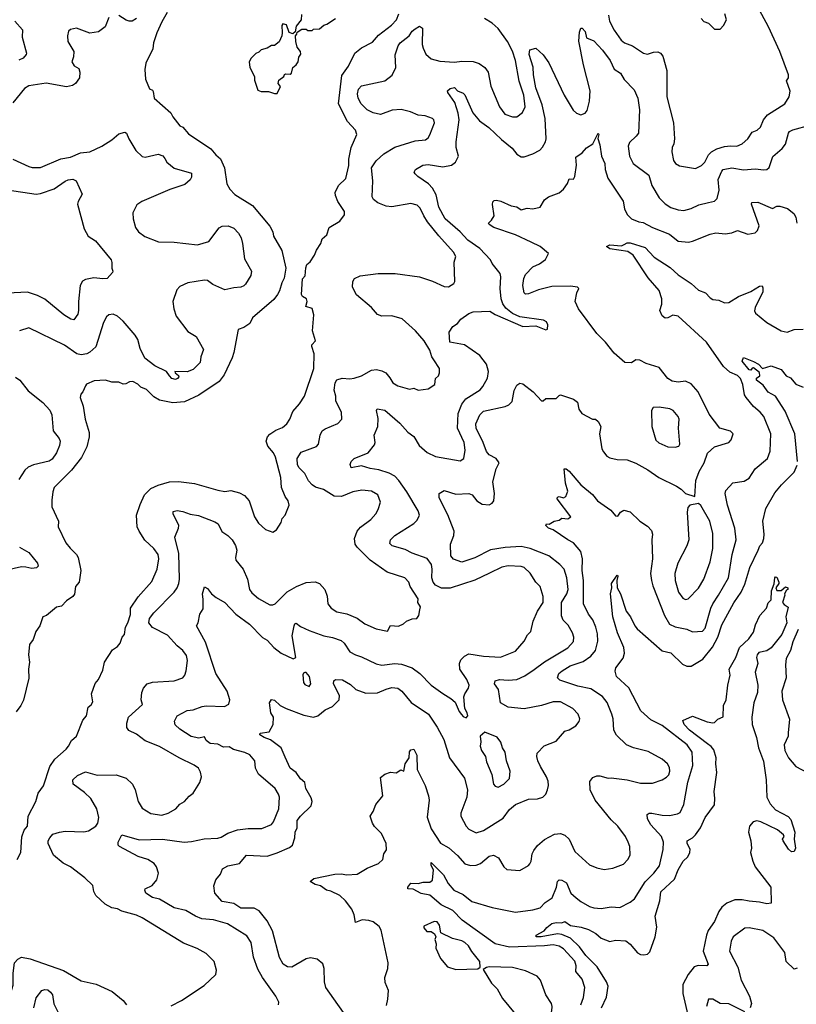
# Model space of a CAD drawing. Extents: x 1678431 to 1860718, y 384618 to 522882.
# Tile 328 of 473: x 1769072 to 1774419, y 501330 to 508105. Entities that reach past the tile are written whole.
import ezdxf

# ---------------------------------------------------------------- set-up
doc = ezdxf.new("R2010")
doc.units = 0

msp = doc.modelspace()

# ---------------------------------------------------------------- linework, layer by layer
at = {"layer": '0CON10XD'}
for points in [[(1773126.7, 508135), (1773133.5, 508095), (1773165, 508032.9), (1773213.5, 507965), (1773235, 507946.4), (1773290.8, 507925), (1773366.7, 507875), (1773395, 507866.9), (1773435, 507880.8), (1773465, 507883.8), (1773484.3, 507874.3), (1773500, 507855), (1773526.5, 507755), (1773527.1, 507575), (1773574.3, 507394.3), (1773581.2, 507285), (1773575, 507250), (1773563.3, 507225), (1773562.5, 507195), (1773572.5, 507135), (1773587.5, 507115), (1773615, 507100), (1773725, 507081.2), (1773765, 507101.2), (1773790, 507125), (1773815, 507176.2), (1773833.8, 507195), (1773872.6, 507217.4), (1773925, 507233.1), (1773965, 507238.1), (1774010, 507235), (1774045, 507250), (1774085, 507285.8), (1774115, 507330), (1774148.8, 507345), (1774172, 507365), (1774193.1, 507415), (1774220.4, 507449.6), (1774340.8, 507525), (1774368.6, 507575), (1774377, 507613), (1774350.8, 507685), (1774365.5, 507704.5), (1774365.4, 507725), (1774306.3, 507885), (1774226.5, 508056.5), (1774152.1, 508195)], [(1769685, 508120), (1769661.1, 508055), (1769615, 508020.8), (1769555, 508013.1), (1769463.6, 508046.4), (1769422.7, 508037.3), (1769406.7, 508025), (1769400.8, 507995), (1769404.2, 507955), (1769443.8, 507885), (1769441.2, 507848.8), (1769430, 507815), (1769447.3, 507787.3), (1769478.1, 507768.1), (1769485.7, 507744.3), (1769484.4, 507705), (1769456.9, 507665), (1769435, 507652.9), (1769395, 507643.8), (1769255, 507667.5), (1769135, 507650.5), (1769105, 507631.4), (1769025, 507533.3)], [(1769039.2, 508095), (1769092.2, 508035), (1769089.2, 507985), (1769117.5, 507875), (1769115.6, 507864.4), (1769095, 507840), (1769065, 507826.2)], [(1769053.3, 502325), (1769078.8, 502375), (1769087.3, 502482.7), (1769103, 502527), (1769126.1, 502556.1), (1769131.2, 502625), (1769183.9, 502726.1), (1769198.3, 502781.7), (1769235.9, 502834.1), (1769280, 502965), (1769313.5, 503016.5), (1769392, 503085), (1769408.8, 503105), (1769427.5, 503145), (1769462.5, 503175), (1769507.5, 503285), (1769532.5, 503315), (1769542.5, 503375), (1769565, 503390), (1769575, 503410), (1769566.7, 503465), (1769592.3, 503537.7), (1769613.3, 503565), (1769645, 503630), (1769656.7, 503685), (1769710.7, 503769.3), (1769745, 503792.5), (1769762.5, 503815), (1769777.5, 503855), (1769793.3, 503875), (1769800, 503925), (1769816.7, 503955), (1769835, 504012.5), (1769835, 504056.2), (1769887.2, 504132.8), (1769981.7, 504238.3), (1770018.1, 504325), (1770030, 504395), (1770024.4, 504425), (1769996.3, 504466.3), (1769933.6, 504523.6), (1769893.2, 504585), (1769881.5, 504615), (1769875.5, 504695), (1769901.1, 504768.9), (1769932.2, 504835), (1769975, 504878.2), (1770025, 504901.5), (1770102.5, 504925), (1770165, 504928.2), (1770275, 504913.1), (1770435, 504866.9), (1770485, 504858.1), (1770525.7, 504865.7), (1770585, 504850), (1770620.5, 504830.5), (1770652.5, 504795), (1770688.1, 504685), (1770715, 504640), (1770765, 504596.2), (1770815, 504577.5), (1770840, 504595), (1770871.2, 504645), (1770878.3, 504671.7), (1770900, 504695), (1770928, 504765), (1770920, 504795), (1770898.8, 504825), (1770874, 504885), (1770868.8, 504955), (1770832.5, 505095), (1770818.8, 505125), (1770779.3, 505169.3), (1770768.8, 505205), (1770778.8, 505235), (1770795, 505252), (1770835, 505280), (1770880.5, 505299.5), (1770911.2, 505325), (1770931.2, 505355), (1770951.7, 505408.3), (1770998.3, 505461.7), (1771032.5, 505515), (1771096.9, 505705), (1771100, 505805), (1771082.5, 505855), (1771083, 505867), (1771107.5, 505895), (1771086.7, 505965), (1771096.2, 506075), (1771085, 506117.5), (1771041.7, 506131.7), (1771050, 506165), (1771046.7, 506185), (1771020, 506200), (1771013, 506213), (1771018.3, 506321.7), (1771037, 506343), (1771041.7, 506398.3), (1771049.3, 506420.7), (1771071.7, 506438.3), (1771102.5, 506485), (1771115, 506520), (1771145.9, 506564.1), (1771155, 506597.5), (1771187.5, 506625), (1771203.3, 506675), (1771275, 506717.5), (1771307.7, 506762.3), (1771308, 506785), (1771263.3, 506853.3), (1771245.7, 506895), (1771244.3, 506915), (1771265.8, 506965), (1771318.3, 507011.7), (1771338.8, 507101.2), (1771338.9, 507145), (1771354.6, 507225.4), (1771393.1, 507315), (1771384, 507345), (1771329.4, 507405), (1771267.7, 507525), (1771289.4, 507720.6), (1771334.8, 507785.2), (1771379.6, 507875), (1771425, 507911.6), (1771499.8, 507950.2), (1771541.8, 507998.2), (1771631.7, 508068.3), (1771665, 508103.1), (1771681.1, 508145)], [(1769875, 508112.9), (1769845, 508095.8), (1769825, 508094.3), (1769805, 508100.8), (1769755, 508134.3)], [(1770087.5, 508155), (1770049.6, 508090.4), (1770015.7, 508015), (1769993.3, 507945), (1769988, 507905), (1769940, 507805), (1769933, 507763), (1769937.5, 507695), (1769965, 507630), (1769985, 507620), (1769990.7, 507610.7), (1769998, 507565), (1770112.5, 507465), (1770126.4, 507436.4), (1770173.3, 507375), (1770196, 507366), (1770235, 507320), (1770386.7, 507216.7), (1770421.1, 507175), (1770455, 507148.6), (1770481.1, 507085), (1770498, 506975), (1770518.3, 506938.3), (1770553.2, 506903.2), (1770675.4, 506825.4), (1770793.2, 506683.2)], [(1771011.7, 508141.7), (1771010, 508105), (1770975, 508060), (1770968.3, 508021.7), (1770951.7, 508008.3), (1770926.7, 508016.7), (1770909.4, 508069.4), (1770884.2, 508075.8), (1770876, 508065), (1770880, 508015), (1770875.9, 507994.1), (1770858.3, 507951.7), (1770825, 507927.5), (1770805, 507927.5), (1770775, 507910), (1770735, 507897.5), (1770718.8, 507881.2), (1770697, 507873), (1770665, 507840), (1770652.5, 507815), (1770657, 507777), (1770687.5, 507715), (1770688.3, 507688.3), (1770710.7, 507620.7), (1770735, 507610), (1770785, 507610), (1770825, 507597.5), (1770845, 507597.5), (1770867.5, 507645), (1770852.5, 507665), (1770855, 507690), (1770890, 507715), (1770895, 507727.5), (1770905, 507732.5), (1770935, 507730), (1770943, 507737), (1770953.3, 507775), (1770976.4, 507793.6), (1770990, 507815), (1770993, 507847), (1771007, 507867), (1771006.2, 507886.2), (1770983.3, 507915), (1770973.3, 507955), (1770970, 507995), (1770980, 508005), (1770981.7, 508018.3), (1771015, 508040), (1771045, 508040), (1771055, 508030), (1771085, 508030), (1771095, 508040), (1771135, 508042.5), (1771165, 508067.5), (1771186.1, 508073.9), (1771245, 508112.5)], [(1771827.5, 504045), (1771832.5, 504065), (1771812.5, 504095), (1771815, 504120), (1771761.2, 504205), (1771750, 504235), (1771724.2, 504264.2), (1771602.9, 504302.9), (1771485, 504386.7), (1771394.2, 504474.3), (1771380.4, 504495), (1771376.2, 504535), (1771395.3, 504584.7), (1771417.7, 504612.3), (1771490, 504665), (1771524, 504705), (1771540, 504735), (1771556.2, 504785), (1771538, 504835), (1771495, 504860), (1771428, 504868), (1771365, 504856.5), (1771286.4, 504823.6), (1771237, 504827), (1771162.4, 504872.4), (1771107.9, 504887.9), (1771085, 504903.2), (1771061.2, 504931.2), (1771035, 504982.1), (1770995, 505021.8), (1770985, 505042.5), (1770981.5, 505085), (1771010.8, 505129.2), (1771115, 505167.5), (1771128.2, 505185), (1771140.7, 505245), (1771155.2, 505274.8), (1771175, 505289.2), (1771263.2, 505326.8), (1771289.2, 505355), (1771287.8, 505405), (1771249.1, 505479.1), (1771249.2, 505515), (1771237.1, 505555), (1771243.9, 505606.1), (1771255, 505626), (1771291.2, 505638.8), (1771345, 505633.6), (1771375, 505639.1), (1771425.9, 505654.1), (1771495, 505693.1), (1771527.9, 505697.9), (1771565, 505689.4), (1771592, 505675), (1771620.9, 505640.9), (1771640, 505605), (1771675, 505586), (1771755, 505562), (1771785, 505570), (1771815, 505556.2), (1771885, 505564), (1771930, 505595), (1771933.8, 505635), (1771956.2, 505655), (1771962, 505675), (1771961.2, 505705), (1771924.2, 505764.2), (1771909.2, 505785), (1771895, 505832), (1771857.5, 505895), (1771797.5, 505965), (1771705, 506045.4), (1771635, 506067.1), (1771565, 506065.3), (1771536.2, 506076.2), (1771495, 506125.4), (1771390.8, 506210.9), (1771363.8, 506265), (1771365.5, 506304.5), (1771377.5, 506325), (1771415, 506341.8), (1771540.9, 506359.1), (1771658, 506358), (1771825, 506334.4), (1771915, 506305.6), (1771995, 506268.6), (1772025, 506266.2), (1772060.3, 506289.7), (1772067.5, 506302.5), (1772063.3, 506436.7), (1772074, 506475), (1772059.5, 506505), (1771957.5, 506617.5), (1771879.7, 506715), (1771853.4, 506755), (1771829.2, 506809.2), (1771808.9, 506828.9), (1771765, 506839.6), (1771635, 506818.1), (1771595, 506820.7), (1771538.6, 506845), (1771508.6, 506868.6), (1771499.4, 506885), (1771503.8, 506995), (1771493.1, 507085), (1771525, 507134.2), (1771577.8, 507182.2), (1771655, 507227.3), (1771795, 507272.5), (1771865, 507278.5), (1771885, 507292.9), (1771896.6, 507313.4), (1771927.5, 507395), (1771923.8, 507415), (1771913.3, 507425), (1771864.5, 507444.5), (1771815, 507448.5), (1771761.6, 507471.6), (1771697.6, 507487.6), (1771637, 507483), (1771555, 507453.2), (1771505, 507463.8), (1771464, 507484), (1771423.3, 507525), (1771402.3, 507565), (1771397.9, 507595), (1771404, 507626), (1771425, 507650), (1771585, 507685.4), (1771636.3, 507723.6), (1771661.2, 507775), (1771657.5, 507862.5), (1771676.7, 507925), (1771691.4, 507945), (1771754.4, 507995), (1771775, 508025.8), (1771795, 508042.9), (1771825, 508060), (1771845.6, 508045.6), (1771843.3, 507935), (1771849.3, 507909.3), (1771868.6, 507868.6), (1771905, 507835.8), (1771965, 507820.5), (1772065, 507813.8), (1772115, 507820), (1772195, 507816.5), (1772236.4, 507803.6), (1772275, 507776), (1772297.1, 507745), (1772316.7, 507646.7), (1772374.4, 507505), (1772412.5, 507455), (1772465.7, 507435.7), (1772495, 507437.1), (1772534.3, 507465.7), (1772551.9, 507505), (1772542.1, 507585), (1772511.3, 507681.3), (1772486.5, 507825), (1772465, 507888.6), (1772429.6, 507955), (1772365.4, 508045), (1772325, 508080.8), (1772273, 508113)], [(1773763, 508113), (1773781.7, 508091.7), (1773815, 508080), (1773855, 508040), (1773895, 508040), (1773917.5, 508065), (1773937.5, 508105), (1773927.5, 508145)], [(1772114.2, 503324.2), (1772125, 503310), (1772145, 503300), (1772156.7, 503315), (1772153.3, 503335), (1772136.2, 503365), (1772130.8, 503445), (1772135.7, 503465), (1772162.5, 503505), (1772165.6, 503525), (1772150, 503565), (1772101.8, 503635), (1772099.6, 503675), (1772110.2, 503699.8), (1772135, 503725.6), (1772165, 503741.1), (1772265.5, 503724.5), (1772382.7, 503717.3), (1772485, 503759.2), (1772545, 503828.8), (1772567.7, 503872.3), (1772590, 503895), (1772606, 503965), (1772638, 504035), (1772675.6, 504095), (1772676.7, 504136.7), (1772655.8, 504205), (1772625, 504234), (1772586.7, 504296.7), (1772544.7, 504334.7), (1772525, 504342.7), (1772435, 504347.9), (1772392.3, 504337.7), (1772307.3, 504297.3), (1772205, 504247.9), (1772035, 504192.2), (1771975, 504194.3), (1771934, 504214), (1771918.9, 504235), (1771910, 504265), (1771912.7, 504325), (1771907.9, 504355), (1771878.2, 504398.2), (1771774.2, 504434.2), (1771725, 504458.5), (1771636.7, 504485), (1771619.7, 504499.7), (1771625.7, 504525), (1771654.4, 504555), (1771785, 504639.1), (1771808.1, 504661.9), (1771823.6, 504695), (1771814.6, 504725), (1771736.7, 504856.7), (1771683.2, 504933.2), (1771655, 504962.9), (1771615, 504984.6), (1771545, 505007.3), (1771485, 505016.7), (1771425, 505034.3), (1771355, 505022), (1771347.5, 505045), (1771354.5, 505065.5), (1771375, 505084.3), (1771472, 505125), (1771515, 505180), (1771518.6, 505195), (1771511.9, 505245), (1771538.6, 505305), (1771540.5, 505360.5), (1771528.8, 505415), (1771533.9, 505426.1), (1771585, 505416.9), (1771688.9, 505328.9), (1771745, 505267.5), (1771785, 505236.2), (1771822.5, 505175), (1771876.3, 505126.3), (1771935, 505098.7), (1772105, 505070), (1772129.2, 505085), (1772137.9, 505142.1), (1772131.2, 505195), (1772086.8, 505295), (1772090.3, 505395), (1772115, 505458.6), (1772143.2, 505495), (1772241.2, 505558.8), (1772260, 505580), (1772292.8, 505637.2), (1772299.2, 505685), (1772285.4, 505735), (1772240, 505795), (1772135, 505866.7), (1772032.5, 505885), (1772028.7, 505955), (1772055, 505994.3), (1772085.8, 506015), (1772110, 506045), (1772165, 506083.6), (1772195, 506094.5), (1772308.6, 506098.6), (1772345, 506076.7), (1772535, 505992.7), (1772625, 505999.2), (1772695, 505970), (1772706.2, 505975), (1772708.6, 506005), (1772700, 506025), (1772677.9, 506037.9), (1772515, 506059.6), (1772463.7, 506083.7), (1772419.3, 506119.3), (1772399.2, 506149.2), (1772386.9, 506185), (1772380.8, 506255), (1772385.5, 506335), (1772378.8, 506358.8), (1772325, 506427.1), (1772312.3, 506452.3), (1772239.4, 506529.4), (1772157.8, 506587.8), (1772105, 506644.6), (1772002.1, 506735), (1771956.5, 506815), (1771939.2, 506900.8), (1771913.1, 506945), (1771886, 506976), (1771813.8, 507025), (1771794, 507045), (1771788.8, 507055), (1771796.1, 507073.9), (1771847.1, 507102.9), (1771885, 507108.2), (1771985, 507093.6), (1772045, 507104.5), (1772072.5, 507125), (1772092, 507165), (1772078, 507225), (1772077.5, 507265), (1772098, 507415), (1772091.4, 507461.4), (1772067.1, 507535), (1772020, 507605), (1772017.5, 507615), (1772035, 507632.5), (1772065, 507637.5), (1772086.4, 507616.4), (1772125, 507600), (1772136.8, 507586.8), (1772191.2, 507465), (1772238.5, 507408.5), (1772302.6, 507362.6), (1772389.9, 507279.9), (1772461.7, 507221.7), (1772495, 507180), (1772525, 507160.6), (1772545, 507161.9), (1772605, 507182.9), (1772652.7, 507207.3), (1772672.4, 507227.6), (1772691.8, 507265), (1772696.4, 507285), (1772688.8, 507425), (1772669.1, 507519.1), (1772625.9, 507635), (1772609.7, 507725), (1772607.8, 507777.8), (1772580, 507865), (1772585, 507896.7), (1772625, 507908.8), (1772675, 507862.5), (1772715, 507809.2), (1772819.6, 507585), (1772883.3, 507483.3), (1772905, 507461.9), (1772935, 507450.6), (1772965, 507461.9), (1772979.1, 507480.9), (1772996, 507544), (1772998.6, 507615), (1772954.2, 507794.2), (1772922.2, 507957.8), (1772925, 508020), (1772935, 508047.5), (1772945, 508046.7), (1772966.2, 508023.8), (1772975, 507980), (1773025, 507958.6), (1773085, 507894.4), (1773137.5, 507825), (1773165.4, 507765.4), (1773207.3, 507737.3), (1773232.7, 507692.7), (1773301.9, 507621.9), (1773328.2, 507565), (1773340, 507485), (1773331.5, 507325), (1773317.3, 507302.7), (1773269.4, 507260.6), (1773261.5, 507235), (1773270, 507165), (1773296.4, 507115), (1773403.1, 507035), (1773423.5, 506965), (1773475, 506879.2), (1773515, 506836.9), (1773555, 506813.3), (1773605, 506796.7), (1773645, 506792.7), (1773693.8, 506805), (1773748.7, 506831.3), (1773815, 506846.1), (1773855, 506855.5), (1773874.5, 506875), (1773887.8, 506932.2), (1773880, 507005), (1773905, 507063.8), (1773915, 507074.2), (1773975, 507085.7), (1774055, 507071.1), (1774135, 507077.7), (1774195, 507071.4), (1774216.7, 507075), (1774231.4, 507088.6), (1774256.4, 507163.6), (1774320.5, 507219.5), (1774345, 507249.2), (1774365.4, 507324.6), (1774373.1, 507335), (1774395, 507348.2), (1774511.5, 507378.5)], [(1769025, 507144.3), (1769135, 507094.2), (1769157.7, 507087.7), (1769215, 507088.8), (1769355, 507148.2), (1769420.6, 507159.4), (1769491.5, 507188.5), (1769553.8, 507195), (1769637.5, 507235), (1769705, 507277.9), (1769755, 507319.5), (1769795, 507332), (1769806, 507325), (1769823.1, 507285), (1769871.9, 507205), (1769915, 507163.3), (1769935, 507159.4), (1770025, 507179.6), (1770058.1, 507168.1), (1770070, 507150)], [(1771357.3, 501195), (1771180, 501445), (1771171.1, 501485), (1771169.2, 501575), (1771159.1, 501609.1), (1771119.1, 501639.1), (1771075, 501649.4), (1771045, 501642.9), (1770945, 501585.6), (1770915, 501588.6), (1770886.6, 501606.6), (1770861.7, 501651.7), (1770812.9, 501835), (1770774.6, 501904.6), (1770721.7, 501971.7), (1770685, 501990.5), (1770595, 501992.3), (1770545, 502022.7), (1770466, 502036), (1770416.2, 502095), (1770407.5, 502145), (1770421.2, 502185), (1770453.3, 502225), (1770468.3, 502261.7), (1770505, 502282), (1770585, 502298.8), (1770634.3, 502355.7), (1770775, 502348.9), (1770845, 502371.5), (1770930.3, 502409.7), (1770951.2, 502425), (1770965.9, 502474.1), (1770968, 502515), (1770981.4, 502545), (1770983.1, 502595), (1771004, 502625), (1771077.5, 502695), (1771084.4, 502725), (1771079.5, 502749.5), (1771041.4, 502815), (1771035.7, 502855.7), (1771005, 502881.2), (1770976.2, 502925), (1770935, 502954), (1770899.2, 503029.2), (1770872, 503095), (1770798.4, 503148.4), (1770755.7, 503165), (1770726, 503185), (1770727.5, 503195), (1770790, 503205), (1770817.5, 503255), (1770819.2, 503305), (1770800.8, 503335), (1770791.4, 503405), (1770805, 503426.7), (1770825, 503423.3), (1770865.6, 503385.6), (1770905.5, 503365.5), (1771029.1, 503319.1), (1771095, 503306.5), (1771125, 503314.3), (1771174.2, 503355), (1771225, 503379.4), (1771272.5, 503425), (1771272.9, 503455), (1771233.1, 503535), (1771234.5, 503555.5), (1771245, 503565.7), (1771295, 503563.3), (1771349.3, 503529.3), (1771386, 503495), (1771455, 503470.8), (1771535, 503471.8), (1771595, 503499.1), (1771635, 503509.1), (1771674.6, 503504.6), (1771703.1, 503485), (1771767.3, 503407.3), (1771886.9, 503325), (1771946.2, 503236.2), (1771992.1, 503152.1), (1772032, 503025), (1772135.4, 502885), (1772156, 502805), (1772151.5, 502755), (1772110, 502645), (1772108.6, 502625), (1772146.1, 502556.1), (1772165, 502534.4), (1772215, 502510), (1772265, 502524.6), (1772399.4, 502610.6), (1772445, 502670.6), (1772485, 502703.5), (1772575, 502741.5), (1772637, 502743), (1772673.3, 502755), (1772694.4, 502775.6), (1772706.9, 502805), (1772712.9, 502835), (1772709.4, 502865), (1772699.5, 502895), (1772656.9, 502965), (1772640, 503005), (1772632.2, 503035), (1772635, 503058.8), (1772681.8, 503108.2), (1772765, 503140), (1772825, 503209.2), (1772855, 503218.6), (1772900.8, 503245), (1772922.9, 503275), (1772928.6, 503295), (1772915.8, 503325), (1772879.2, 503365), (1772795, 503410), (1772745, 503411.8), (1772665, 503385.4), (1772545, 503362.4), (1772435, 503374.7), (1772381.9, 503405), (1772369.1, 503495), (1772341.4, 503535), (1772346.2, 503555), (1772375, 503563.6), (1772435, 503559.7), (1772495, 503565.4), (1772549.9, 503590.1), (1772615, 503633.4), (1772685, 503686.9), (1772845, 503781.8), (1772884.6, 503825.4), (1772887.7, 503855), (1772878.5, 503885), (1772847.6, 503937.6), (1772813.6, 503973.6), (1772802.5, 504002.5), (1772801.2, 504095), (1772838.6, 504155), (1772847.6, 504185), (1772840, 504265), (1772820, 504325), (1772791.4, 504355), (1772714.7, 504414.7), (1772586.1, 504466.1), (1772525, 504480.5), (1772415, 504473.9), (1772313.4, 504456.6), (1772205, 504402.5), (1772115, 504373.1), (1772057.5, 504392.5), (1772040, 504415), (1772038, 504495), (1772060, 504555), (1772062.5, 504585), (1772018.9, 504698.9), (1771958.8, 504815), (1771960, 504845), (1771995, 504866.2), (1772075, 504840), (1772165, 504843.8), (1772186.7, 504835), (1772218.8, 504795), (1772255, 504770.8), (1772304, 504766), (1772325, 504777.5), (1772336.2, 504795), (1772340, 504845), (1772330, 504925), (1772353.1, 505015), (1772372, 505055), (1772352, 505085), (1772305, 505110.6), (1772285, 505132.5), (1772262.9, 505195), (1772215.5, 505295), (1772213.3, 505325), (1772240.8, 505385), (1772265, 505411.9), (1772414.4, 505444.4), (1772440, 505455), (1772462.6, 505477.4), (1772477.2, 505552.8), (1772495, 505590), (1772515, 505603.8), (1772535, 505600), (1772606, 505545), (1772665, 505483.3), (1772677, 505483), (1772695, 505497.5), (1772765, 505497.5), (1772785, 505520), (1772795, 505522.5), (1772885, 505494), (1772912.7, 505472.7), (1772920.8, 505425), (1772941.2, 505395), (1773015, 505356.7), (1773037, 505357), (1773055, 505340), (1773072.5, 505305), (1773063.8, 505255), (1773080.9, 505150.9), (1773090.3, 505130.3), (1773115, 505102.5), (1773135, 505091.1), (1773185, 505079.4), (1773254.3, 505075.7), (1773315, 505053.1), (1773397.6, 505007.6), (1773471.2, 504955), (1773595, 504895.7), (1773625.4, 504875.4), (1773655, 504844), (1773720, 504825), (1773726.7, 504935), (1773751.1, 504995), (1773785.4, 505055), (1773808, 505122), (1773856.7, 505165), (1773954.3, 505195.7), (1773970, 505215), (1773983.8, 505255), (1773965, 505273.8), (1773893.3, 505295), (1773819.8, 505389.8), (1773744.1, 505544.1), (1773695, 505599.5), (1773655, 505618.5), (1773605, 505610.6), (1773565, 505617.5), (1773534.2, 505635), (1773475, 505712.5), (1773385, 505738.5), (1773342.4, 505762.4), (1773315, 505763.3), (1773285, 505743.6), (1773237.5, 505745), (1773165, 505811.4), (1773105, 505886.2), (1773045.8, 505945), (1772920, 506115), (1772896.7, 506165), (1772908.8, 506225), (1772921.2, 506255), (1772912.5, 506265), (1772865, 506270.8), (1772735, 506268.2), (1772643.4, 506246.6), (1772575, 506218.9), (1772555, 506217.1), (1772544.6, 506224.6), (1772535.6, 506275), (1772543.8, 506325), (1772555, 506350.8), (1772605.7, 506405), (1772651.4, 506425), (1772692.9, 506455), (1772713.3, 506495), (1772655, 506543.3), (1772593.3, 506575), (1772485, 506624.6), (1772336.7, 506675), (1772303.3, 506695), (1772300, 506705), (1772320, 506725), (1772337.5, 506755), (1772326.1, 506833.9), (1772329.3, 506850.7), (1772339.3, 506860.7), (1772355, 506863.8), (1772385, 506856), (1772455, 506824.2), (1772495, 506816.2), (1772525, 506796.2), (1772565, 506809.2), (1772605, 506804.2), (1772655, 506815.8), (1772685, 506866.2), (1772712.5, 506885), (1772786.1, 506913.9), (1772815, 506938.8), (1772842.4, 506977.6), (1772855, 507008.8), (1772885, 507007.1), (1772894.5, 507025), (1772905.8, 507105), (1772901.2, 507158.8), (1772945, 507189.2), (1772975, 507223.3), (1773018.7, 507251.3), (1773055, 507323.3), (1773060, 507315), (1773053.3, 507286.7), (1773065.6, 507245), (1773076.5, 507166.5), (1773100, 507115), (1773103.1, 507075), (1773122.2, 507015), (1773226.1, 506856.1), (1773235, 506803.3), (1773253.3, 506765), (1773285, 506734.5), (1773334.7, 506714.7), (1773365, 506710.5), (1773429.2, 506675), (1773545, 506629.1), (1773605, 506580.8), (1773675.8, 506574.2), (1773705, 506580), (1773825, 506629.2), (1773865, 506639.2), (1773928.8, 506631.2), (1773975, 506638.8), (1774015, 506654), (1774085, 506628.8), (1774135, 506638.8), (1774151.2, 506655), (1774164.1, 506685.9), (1774110.8, 506835), (1774113, 506847), (1774155, 506849.2), (1774255, 506806.2), (1774285, 506821.4), (1774305, 506822.9), (1774358.8, 506805), (1774402.1, 506772.1), (1774416.4, 506746.4), (1774423.3, 506705)], [(1770070, 507150), (1770084.1, 507124.1), (1770135, 507084.4), (1770255, 507050), (1770255, 507022.5), (1770245, 507003.8), (1770209.8, 506970.2), (1770105, 506937.5), (1769912.5, 506855), (1769878.3, 506831.7), (1769851.2, 506775), (1769854, 506735), (1769868.8, 506675), (1769888.8, 506645), (1769933.2, 506613.2), (1770027.2, 506577.2), (1770135, 506573.5), (1770295, 506555.5), (1770375, 506579.4), (1770445, 506672.7), (1770465.9, 506684.1), (1770507.3, 506687.3), (1770545, 506671.5), (1770579.4, 506635), (1770595.5, 506605), (1770605.4, 506565.4), (1770619.7, 506459.7), (1770668.5, 506375), (1770662.2, 506345), (1770627.5, 506285), (1770615, 506274.6), (1770595, 506263.3), (1770545, 506260.4), (1770485, 506246.9), (1770402.6, 506282.6), (1770365, 506310.9), (1770345, 506313.5), (1770228.8, 506295), (1770175, 506269.1), (1770153.5, 506246.5), (1770126.9, 506165), (1770132.7, 506115), (1770149.5, 506065), (1770230.2, 505960.2), (1770287.5, 505925), (1770337.8, 505835), (1770317.8, 505785), (1770314.2, 505745), (1770265, 505697.8), (1770225, 505682.2), (1770140, 505685), (1770142.5, 505675), (1770165, 505656.7), (1770166.9, 505646.9), (1770159.2, 505635), (1770145, 505628.6), (1770120, 505635), (1770104.2, 505654.2), (1770083.3, 505685), (1770002.4, 505722.4), (1769932.9, 505775), (1769901.9, 505841.9), (1769884.5, 505905), (1769867.5, 505935), (1769785, 506030), (1769745, 506064.2), (1769715, 506079.2), (1769685, 506074), (1769670.3, 506059.7), (1769648.5, 506021.5), (1769596.4, 505853.6), (1769555, 505816.1), (1769535, 505805.9), (1769495, 505798.9), (1769465.6, 505805.6), (1769380.6, 505865), (1769135, 505984.3), (1769071.2, 505965)], [(1768984.6, 506934.6), (1769185, 506904.7), (1769215, 506908.4), (1769309, 506941), (1769385, 506994.3), (1769405, 507002.2), (1769436.6, 507006.6), (1769460, 506995), (1769502, 506905), (1769474.3, 506855), (1769470, 506835), (1769516.1, 506666.1), (1769544, 506615), (1769593.2, 506583.2), (1769701.8, 506451.8), (1769706.9, 506435), (1769705.2, 506395), (1769712.9, 506375), (1769711.5, 506365), (1769675, 506323.4), (1769645, 506320.8), (1769581.1, 506328.9), (1769525, 506318.2), (1769504.3, 506305), (1769487.3, 506275), (1769476, 506165), (1769477.5, 506105), (1769472.3, 506077.7), (1769445, 506040), (1769425, 506043.8), (1769375, 506074.2), (1769245, 506182.9), (1769195, 506208.1), (1769125, 506228.9), (1768987.9, 506222.1)], [(1770793.2, 506683.2), (1770813.8, 506645), (1770818.8, 506615), (1770877.6, 506517.6), (1770903.3, 506395), (1770893.2, 506326.8), (1770877.5, 506295), (1770861.7, 506238.3), (1770846.6, 506213.4), (1770821.2, 506178.8), (1770675, 506052.5), (1770655.9, 506014.1), (1770615, 505986.7), (1770575, 505972.5), (1770547.1, 505815), (1770535, 505777.5), (1770479, 505661), (1770445.6, 505614.4), (1770305, 505520.6), (1770206.7, 505475), (1770125, 505468.2), (1770035, 505487.9), (1769995, 505508.9), (1769945, 505560.8), (1769905, 505576.2), (1769885, 505596.2), (1769850, 505615), (1769826.7, 505613.3), (1769801.7, 505598.3), (1769785, 505597.5), (1769755, 505610), (1769705, 505610), (1769663.6, 505623.6), (1769585, 505620), (1769532.5, 505597.5), (1769523.9, 505586.1), (1769506.7, 505545), (1769492, 505528), (1769489.2, 505505), (1769508.6, 505445), (1769521.8, 505355), (1769549.6, 505265), (1769550, 505235), (1769534.6, 505165.4), (1769496.7, 505093.3), (1769428.1, 505005), (1769309.2, 504885), (1769299.2, 504855), (1769292.1, 504797.9), (1769293, 504753), (1769338, 504655), (1769337.5, 504615), (1769390, 504505), (1769419.5, 504469.5), (1769463.9, 504423.9), (1769474.1, 504404.1), (1769492, 504315), (1769481.2, 504235), (1769456.2, 504205), (1769448, 504152), (1769436.7, 504135), (1769393.8, 504105), (1769360.7, 504069.3), (1769325, 504062.5), (1769255.8, 504004.2), (1769230, 503995), (1769210, 503935), (1769182.5, 503895), (1769165, 503840), (1769140, 503805), (1769133.3, 503735), (1769139.2, 503685), (1769131.9, 503635), (1769135.8, 503574.2), (1769097.5, 503422.5), (1769079.4, 503385), (1769046.7, 503343.3)], [(1771597.6, 501322.4), (1771607.1, 501365), (1771610, 501425), (1771588.8, 501478.8), (1771586, 501515), (1771606, 501575), (1771608.8, 501615), (1771560.5, 501840.5), (1771546.2, 501865), (1771506.1, 501896.1), (1771475, 501907.3), (1771430.3, 501910.3), (1771383.2, 501893.2), (1771375.4, 501945), (1771358.2, 501985), (1771315, 502041.1), (1771275, 502078.2), (1771215, 502108.6), (1771184.1, 502114.1), (1771142.5, 502145), (1771105, 502153.3), (1771072.5, 502175), (1771095.8, 502194.2), (1771242.5, 502225), (1771285, 502227.5), (1771325, 502220), (1771395.6, 502224.4), (1771465, 502265.8), (1771541.2, 502298.8), (1771571.2, 502325), (1771580, 502365), (1771596.8, 502393.2), (1771594.4, 502435), (1771562.2, 502505), (1771515, 502553.8), (1771502, 502575), (1771484.2, 502625), (1771504.6, 502655.4), (1771523.2, 502705), (1771571.9, 502765), (1771555, 502890), (1771586.4, 502913.6), (1771625, 502926.2), (1771663, 502923), (1771695, 502942.5), (1771717.5, 502935), (1771726.7, 502985), (1771753.8, 503025), (1771755, 503067.5), (1771765, 503080), (1771786.4, 503086.4), (1771806, 503045), (1771808.1, 502945), (1771864.5, 502835), (1771887.1, 502765), (1771891.9, 502735), (1771878.3, 502618.3), (1771905, 502537.5), (1771968.3, 502438.3), (1772025.3, 502405.3), (1772085, 502354.3), (1772136.7, 502296.7), (1772175, 502285.6), (1772215, 502287.3), (1772245, 502299.5), (1772305, 502349.2), (1772335, 502356.7), (1772367.4, 502337.4), (1772406.2, 502275), (1772425, 502256.2), (1772515, 502250), (1772575, 502283.8), (1772585, 502296.7), (1772594, 502315), (1772600.8, 502365), (1772612.2, 502387.8), (1772637.3, 502422.7), (1772685.5, 502464.5), (1772755, 502500.6), (1772795.6, 502505.6), (1772824.4, 502494.4), (1772855, 502465.8), (1772895, 502382), (1772995, 502290), (1773045, 502268.9), (1773095, 502257.8), (1773155, 502266.7), (1773228, 502295), (1773259.2, 502325), (1773274.3, 502355), (1773271.9, 502415), (1773262.2, 502445), (1773241.9, 502485), (1773188.9, 502555), (1773145, 502598.5), (1773033.3, 502733.3), (1773000, 502805), (1772997.3, 502862.7), (1773018.8, 502891.2), (1773045, 502901.2), (1773065, 502901.2), (1773123.6, 502886.4), (1773145, 502888.8), (1773255, 502874.3), (1773345, 502851.9), (1773427.6, 502852.4), (1773495.5, 502874.5), (1773525, 502892), (1773540.3, 502909.7), (1773547.5, 502935), (1773545, 502960), (1773531.4, 502985), (1773495, 503017.1), (1773398.6, 503068.6), (1773297.5, 503095), (1773250, 503115), (1773181.5, 503181.5), (1773161.8, 503215), (1773157.5, 503295), (1773149.2, 503325), (1773116.9, 503406.9), (1773085, 503448), (1773005, 503500.5), (1772915, 503518.5), (1772790.9, 503560.9), (1772774.2, 503575), (1772784.5, 503605), (1772805.7, 503625), (1772861.2, 503658.8), (1772951.1, 503688.9), (1773003.1, 503725), (1773036.9, 503765), (1773051.7, 503828.3), (1773049.5, 503879.5), (1773039.1, 503925), (1773017.3, 503975), (1772988.5, 504015), (1772954.6, 504085), (1772953.4, 504246.6), (1772944.1, 504315), (1772946.9, 504395), (1772936, 504445), (1772885.6, 504505.6), (1772845, 504526.4), (1772745, 504594.2), (1772712.5, 504605), (1772693.3, 504625), (1772700, 504635), (1772717, 504633), (1772752.5, 504655), (1772785, 504662), (1772805, 504673.8), (1772845, 504671.2), (1772866.2, 504685), (1772772.5, 504807.5), (1772775, 504820), (1772785, 504823.3), (1772815, 504813.8), (1772832.5, 504825), (1772845, 504860), (1772830, 504915), (1772821.2, 505015), (1772835, 505014.2), (1772855, 504999.4), (1772935.6, 504905), (1773015, 504837.1), (1773050, 504795), (1773140.8, 504730.8), (1773175, 504691.2), (1773190.7, 504689.3), (1773207.5, 504715), (1773230.7, 504729.3), (1773275, 504717.8), (1773341.2, 504655), (1773395, 504618.8), (1773421.1, 504591.1), (1773428.1, 504565), (1773423.3, 504525), (1773428.8, 504395), (1773416, 504295), (1773422, 504245), (1773430.2, 504210.2), (1773512, 504005), (1773546.3, 503946.3), (1773585, 503926), (1773665, 503910.8), (1773705, 503891.8), (1773773, 503897), (1773792.1, 503917.9), (1773830.6, 504055), (1773843.4, 504086.5), (1773883.8, 504145), (1773951.3, 504265), (1773977.8, 504425), (1774004.2, 504525), (1773994.7, 504605), (1773945.6, 504765), (1773929.5, 504845), (1773932.5, 504865), (1773982, 504918), (1774059.8, 504930.2), (1774095, 504950.8), (1774135.8, 505015), (1774219.4, 505085), (1774239.5, 505135), (1774244.2, 505255), (1774195.7, 505375), (1774170.8, 505405), (1774125, 505444), (1774074.5, 505504.5), (1774063.2, 505523.2), (1774050.9, 505595), (1774035, 505635.7), (1774015, 505656.9), (1773960.2, 505680.2), (1773917.5, 505717.5), (1773800, 505885), (1773605, 506065.5), (1773567.6, 506072.4), (1773535, 506053.8), (1773515, 506051.2), (1773495, 506066.7), (1773479.2, 506105), (1773492.1, 506147.9), (1773493.3, 506185), (1773475, 506242), (1773398.2, 506328.2), (1773295, 506483.8), (1773259.1, 506509.1), (1773135, 506527.7), (1773112.5, 506545), (1773135.4, 506554.6), (1773215, 506549.2), (1773232.9, 506557.1), (1773255, 506568.4), (1773275, 506570.6), (1773377.3, 506537.3), (1773440.8, 506470.8), (1773550.5, 506400.5), (1773605, 506348.5), (1773695, 506289.6), (1773745, 506243.5), (1773794.5, 506224.5), (1773825, 506190.8), (1773845, 506179.2), (1773885, 506174.3), (1773925, 506155.7), (1773955, 506158.6), (1774019.7, 506200.3), (1774105.6, 506234.4), (1774165, 506270.9), (1774182.7, 506272.7), (1774189.3, 506259.3), (1774187.4, 506232.6), (1774134.6, 506125.4), (1774130.5, 506100.5), (1774138.8, 506085), (1774215, 506021.2), (1774315, 505964.3), (1774355, 505954.4), (1774405, 505972.2), (1774465, 505975.7)], [(1774428.2, 505065), (1774408.9, 505255), (1774341.2, 505411.2), (1774275, 505514.2), (1774225, 505541.8), (1774191.2, 505591.2), (1774145, 505624), (1774145, 505637.5), (1774166.7, 505655), (1774165, 505676.7), (1774125, 505710), (1774115, 505707.5), (1774105, 505693.3), (1774095, 505696.7), (1774046.7, 505755), (1774055, 505780), (1774123, 505753), (1774157.5, 505735), (1774185, 505703.8), (1774245, 505722), (1774315, 505696.9), (1774350, 505655), (1774379.5, 505639.5), (1774415, 505597.5), (1774465.8, 505575.8)], [(1769042.2, 505645), (1769071.9, 505625), (1769130.2, 505550.2), (1769231.8, 505471.8), (1769278.6, 505418.6), (1769292.7, 505385), (1769301.4, 505275), (1769343, 505223), (1769349.4, 505205), (1769345.6, 505175), (1769325.8, 505125), (1769295, 505080), (1769275, 505066.9), (1769167.4, 505042.6), (1769131.2, 505025), (1769108, 505005), (1769065, 504940)], [(1773585, 505164.5), (1773608.9, 505171.1), (1773615.8, 505184.2), (1773607.1, 505295), (1773612.9, 505355), (1773604.4, 505374.4), (1773571.2, 505415), (1773547, 505427), (1773475, 505438.6), (1773434.1, 505435.9), (1773422, 505415), (1773424.4, 505305), (1773452.1, 505212.1), (1773472.8, 505192.8), (1773535, 505165.5), (1773585, 505164.5)], [(1772936.4, 501325), (1772953.9, 501376.1), (1772962.3, 501445), (1772945, 501502.5), (1772900, 501555), (1772902.5, 501595), (1772895, 501625.6), (1772815, 501712), (1772785, 501729.7), (1772745, 501738.6), (1772685, 501730.9), (1772445, 501723.9), (1772345, 501744.7), (1772118, 501908), (1772054.5, 501974.5), (1771973.5, 502013.5), (1771895, 502080.4), (1771835, 502092.2), (1771780.8, 502120.8), (1771743.8, 502125), (1771744.3, 502135), (1771765, 502162.5), (1771815, 502160), (1771850.5, 502169.5), (1771895, 502170), (1771915, 502183.8), (1771921.5, 502255), (1771904.5, 502285), (1771905, 502306), (1771989.9, 502219.9), (1772021.7, 502161.7), (1772060.8, 502115), (1772125.3, 502085.3), (1772185, 502037.7), (1772325.3, 501995.3), (1772485, 501964.5), (1772605, 501980.4), (1772655, 501993.8), (1772689.8, 502030.2), (1772737.4, 502062.6), (1772768.5, 502135), (1772774.5, 502175.5), (1772785, 502186), (1772805, 502182.9), (1772835.5, 502165.5), (1772865.5, 502095), (1772902.7, 502062.7), (1772935, 502036.5), (1772995, 502002.7), (1773025, 501993.5), (1773075, 501989.4), (1773145, 502000.6), (1773204.2, 501995.8), (1773275, 502031.9), (1773305.7, 502055), (1773378.3, 502171.7), (1773438.3, 502231.7), (1773477.4, 502282.6), (1773502.5, 502395), (1773505.5, 502445), (1773490.4, 502485), (1773417.9, 502565), (1773394, 502605), (1773392, 502635), (1773405, 502644), (1773424.4, 502645.6), (1773495, 502630.4), (1773545, 502629.1), (1773600.7, 502639.3), (1773620, 502650), (1773645.4, 502705), (1773671.2, 502858.8), (1773706, 502974), (1773700.9, 503065), (1773666.4, 503115), (1773495, 503248.7), (1773417.2, 503287.2), (1773348, 503348), (1773266.5, 503506.5), (1773181.8, 503585), (1773172.4, 503622.4), (1773176.9, 503645), (1773227.6, 503712.4), (1773235.5, 503745), (1773230.9, 503785), (1773188.2, 503885), (1773155.5, 503995), (1773139.2, 504155), (1773148.6, 504195), (1773145.6, 504225), (1773185, 504282), (1773189.4, 504275), (1773182.9, 504245), (1773184.6, 504194.6), (1773207.3, 504155), (1773246.7, 504035), (1773276.8, 503996.8), (1773306.4, 503935), (1773323.2, 503913.2), (1773495, 503761.4), (1773555, 503748.1), (1773635, 503671.1), (1773665, 503657.3), (1773695, 503656.4), (1773775, 503705.5), (1773842.8, 503787.2), (1773878.8, 503855), (1773905, 503940), (1773988.1, 504091.9), (1774038.8, 504165), (1774065, 504220), (1774099.1, 504335), (1774156.7, 504455), (1774168.6, 504485), (1774185.6, 504505), (1774195.5, 504535), (1774198.5, 504565), (1774189.1, 504655), (1774208.3, 504741.7), (1774270.1, 504849.9), (1774315.9, 504904.1), (1774405, 504990.8), (1774425, 505038.8)], [(1773655, 504116.2), (1773675, 504118.8), (1773746.1, 504193.9), (1773783.1, 504255), (1773825, 504373.3), (1773843.5, 504465), (1773845, 504570), (1773822.5, 504655), (1773762.1, 504762.1), (1773745, 504776.7), (1773685, 504763.8), (1773672.2, 504747.8), (1773667.8, 504715), (1773679.4, 504525), (1773665.7, 504485), (1773603.3, 504365), (1773583.5, 504295), (1773584.5, 504245), (1773607.1, 504165), (1773636.7, 504125), (1773655, 504116.2)], [(1770115, 501318.8), (1770185, 501356.2), (1770341.7, 501458.3), (1770422.5, 501535), (1770426.7, 501565), (1770410, 501625), (1770355, 501680), (1770292.7, 501712.7), (1770199.7, 501749.7), (1769914, 501925), (1769875, 501942.5), (1769775, 501970), (1769745, 501987.3), (1769705, 501993.5), (1769659.8, 502019.8), (1769595, 502078.8), (1769581.4, 502105), (1769575, 502147.5), (1769520.3, 502200.3), (1769420.8, 502275), (1769370.1, 502300.1), (1769305.5, 502355), (1769267.1, 502435), (1769268.6, 502455), (1769279.5, 502475), (1769300.7, 502499.3), (1769345, 502514.6), (1769385, 502520), (1769513.4, 502516.6), (1769546.2, 502523.8), (1769595.6, 502555), (1769608.9, 502575), (1769617.5, 502615), (1769603.6, 502675), (1769561.8, 502745), (1769517.8, 502787.8), (1769440, 502845), (1769438, 502875), (1769468.8, 502905), (1769525, 502928.8), (1769605, 502905.6), (1769735, 502908.9), (1769805, 502885.6), (1769847.5, 502845), (1769865.8, 502805), (1769887.1, 502725), (1769915, 502678.8), (1769975, 502642), (1770051.2, 502631.2), (1770095, 502646), (1770146.1, 502673.9), (1770174.1, 502705.9), (1770207.5, 502725), (1770238.3, 502761.7), (1770265, 502782.5), (1770312.5, 502855), (1770322.5, 502895), (1770316.4, 502926.4), (1770302.5, 502955), (1770272.5, 502975), (1770170, 503025), (1770035, 503104.5), (1769935, 503143.1), (1769875, 503189.1), (1769823.9, 503213.9), (1769809.4, 503235), (1769808.6, 503265), (1769820, 503305), (1769917.7, 503392.3), (1769908.8, 503425), (1769912.7, 503475), (1769925, 503506), (1769950, 503535), (1769985, 503545.6), (1770135.5, 503554.5), (1770194.2, 503575.8), (1770208, 503595), (1770217.5, 503625), (1770226.9, 503695), (1770219.1, 503729.1), (1770195, 503763.3), (1770155.8, 503795.8), (1770089.1, 503869.1), (1769985, 503923.1), (1769961.1, 503955), (1769965.9, 503984.1), (1769995.8, 504024.2), (1770136.2, 504165), (1770156.9, 504195), (1770166.9, 504225), (1770171.3, 504255), (1770168.1, 504431.9), (1770139.1, 504545), (1770165.7, 504605), (1770167.8, 504625), (1770129.4, 504705), (1770128.3, 504721.7), (1770155, 504727.5), (1770195, 504721.1), (1770245, 504702.2), (1770302.2, 504692.2), (1770415, 504650.6), (1770439.2, 504635), (1770463.4, 504583.4), (1770505.5, 504555.5), (1770535, 504526), (1770557.7, 504487.7), (1770567.5, 504455), (1770558.6, 504405), (1770560.8, 504385), (1770610.6, 504325), (1770640, 504255), (1770653.1, 504183.1), (1770670.2, 504160.2), (1770715, 504121.9), (1770795, 504079.2), (1770815, 504078), (1770831.2, 504085), (1770913, 504167), (1770977.5, 504205), (1771045, 504233.3), (1771105, 504236.7), (1771135.4, 504225.4), (1771173.1, 504185), (1771188.3, 504138.3), (1771193.1, 504085), (1771216.2, 504055), (1771255, 504030.6), (1771325, 504015.6), (1771395, 503985.7), (1771448.6, 503948.6), (1771525, 503913.8), (1771605, 503897.5), (1771625, 503936.7), (1771679.3, 503930.7), (1771715, 503946.7), (1771735, 503966.7), (1771775, 503982.5), (1771805, 503983.3), (1771820, 504005), (1771827.5, 504045)], [(1769070.8, 504475), (1769135, 504438.6), (1769194, 504365), (1769200, 504345), (1769187.5, 504332.5), (1769155, 504328.6), (1769115, 504338.6), (1769085, 504340), (1768982.8, 504317.2)], [(1773077.1, 501305), (1773112.1, 501377.9), (1773122.5, 501455), (1773112.5, 501485), (1773047.6, 501587.6), (1772969.4, 501665), (1772925.3, 501725), (1772865.2, 501785.2), (1772805, 501809.6), (1772775, 501815.2), (1772663.2, 501793.2), (1772626.7, 501795), (1772628.8, 501805), (1772683.3, 501835), (1772701.3, 501858.7), (1772735.3, 501884.7), (1772765, 501891.4), (1772805, 501890.9), (1772825, 501899.4), (1772865, 501872.5), (1772938.6, 501861.4), (1772988.8, 501845), (1773037.6, 501817.6), (1773075.8, 501785), (1773135, 501762.5), (1773175, 501770), (1773245, 501767.5), (1773275, 501742.9), (1773325, 501684.3), (1773345, 501672.2), (1773369.3, 501670.7), (1773395, 501675.7), (1773409.6, 501690.4), (1773446.5, 501795), (1773458.5, 501861.5), (1773448.2, 501935), (1773478.7, 502041.3), (1773487.2, 502102.7), (1773580.3, 502189.7), (1773605, 502254.2), (1773639.2, 502315), (1773671.2, 502345), (1773685.3, 502375), (1773687.2, 502397.2), (1773667.5, 502435), (1773667.1, 502455), (1773705, 502476.1), (1773725.2, 502494.8), (1773758.2, 502545), (1773791.5, 502615), (1773855, 502701.2), (1773858.6, 502745), (1773852.9, 502795), (1773872.4, 502925), (1773864.7, 502985), (1773866.7, 503025), (1773850.8, 503080.8), (1773833.3, 503103.3), (1773808.3, 503121.7), (1773682.5, 503215), (1773647.5, 503255), (1773636.7, 503283.3), (1773705, 503313.3), (1773805, 503273.3), (1773845, 503265.7), (1773855, 503268), (1773878, 503292), (1773915, 503308.8), (1773918.5, 503385), (1773935.7, 503425), (1773947.1, 503525), (1773964.6, 503595), (1773956.5, 503635), (1774002.9, 503715), (1774028.5, 503785), (1774093.1, 503845), (1774125, 503890), (1774138.1, 503941.9), (1774166.9, 504005), (1774212.9, 504055), (1774225, 504092), (1774246.5, 504113.5), (1774247.5, 504175), (1774266.4, 504223.6), (1774270, 504265), (1774275, 504271.2), (1774285, 504270), (1774297.5, 504235), (1774297.5, 504225), (1774278.8, 504195), (1774285, 504177.5), (1774313.6, 504176.4), (1774345, 504202.5), (1774360, 504195), (1774360, 504185), (1774350.7, 504179.3), (1774337.5, 504155), (1774340, 504145), (1774323.8, 504095), (1774335, 504080), (1774363, 504063), (1774345.7, 503995), (1774352.5, 503955), (1774319.6, 503875), (1774245, 503782.1), (1774215, 503761.3), (1774160.5, 503749.5), (1774148.5, 503735), (1774145.4, 503715), (1774154.1, 503675), (1774136.4, 503615), (1774153.5, 503525), (1774152.1, 503475), (1774127.1, 503405), (1774111.6, 503305), (1774115.4, 503255), (1774145.3, 503165.3), (1774157.6, 503095), (1774192, 503002), (1774211.2, 502875), (1774215.5, 502755.5), (1774239.8, 502709.8), (1774275, 502666.9), (1774362.6, 502622.6), (1774381.3, 502601.3), (1774409.4, 502515), (1774403.8, 502465), (1774412.9, 502405), (1774405, 502380), (1774385, 502379.4), (1774365, 502397.8), (1774329.1, 502455), (1774324.6, 502465), (1774334.3, 502485), (1774330.8, 502495), (1774289.2, 502529.2), (1774175, 502586.1), (1774147.6, 502592.4), (1774122.5, 502585), (1774096, 502555), (1774089.2, 502515), (1774106, 502455), (1774110, 502405), (1774104, 502375), (1774120, 502315), (1774135.8, 502275), (1774243.8, 502135), (1774245.7, 502025), (1774215, 502020.4), (1774165, 502033.2), (1774095, 502038.2), (1774045, 502048.9), (1773995, 502048.9), (1773940, 502025), (1773905, 501998.5)], [(1770853.3, 501325), (1770855.8, 501345), (1770834.2, 501385), (1770743.7, 501513.6), (1770712.1, 501572.1), (1770680.9, 501655), (1770665.4, 501755), (1770635, 501800.6), (1770503, 501883), (1770405, 501910.3), (1770325, 501918.2), (1770283, 501937), (1770215, 501976.1), (1770135, 501992.5), (1770035, 502052.7), (1769985, 502065.5), (1769940.8, 502095), (1769932.5, 502115), (1769935.8, 502124.2), (1769983.5, 502146.5), (1770017.1, 502185), (1770027, 502233), (1770014.3, 502275), (1769997.5, 502297.5), (1769955, 502325.6), (1769887.6, 502347.6), (1769758.8, 502415), (1769750.8, 502425), (1769750, 502445), (1769775, 502496.7), (1769895, 502461.8), (1770055, 502466.7), (1770205, 502444.6), (1770255, 502448.8), (1770340.9, 502469.1), (1770435, 502472.5), (1770459.8, 502480.2), (1770505, 502507.7), (1770570.4, 502529.6), (1770645, 502538.9), (1770739.8, 502540.2), (1770805, 502566.9), (1770820, 502585), (1770856.2, 502675), (1770859.5, 502755), (1770854.4, 502775), (1770830.6, 502815), (1770715, 502912.5), (1770695.5, 502955), (1770691.1, 503005), (1770655.3, 503045.3), (1770621.8, 503061.8), (1770543.8, 503083.8), (1770515, 503102.2), (1770475, 503098.9), (1770435, 503120), (1770383.8, 503125), (1770356.7, 503145), (1770345, 503170), (1770305, 503162), (1770252.4, 503172.4), (1770173.8, 503223.8), (1770142.5, 503252.5), (1770137.1, 503277.1), (1770156.2, 503315), (1770225, 503350.4), (1770265, 503356.4), (1770328.1, 503378.1), (1770355, 503382.4), (1770481.7, 503378.3), (1770512, 503395), (1770518.8, 503425), (1770500.9, 503485), (1770422.7, 503605), (1770351.2, 503821.2), (1770290, 503935), (1770300.8, 503955), (1770312, 504015), (1770335, 504050), (1770335.7, 504114.3), (1770329.5, 504155), (1770345, 504202.5), (1770365, 504190), (1770393.1, 504155), (1770425, 504128.1), (1770485, 504094.3), (1770560.6, 504015), (1770655, 503944.3), (1770743.8, 503853.8), (1770775, 503834.3), (1770822.5, 503785), (1770872, 503745), (1770955, 503707.5), (1770972.5, 503715), (1770947.5, 503865), (1770960.8, 503935), (1770965, 503946.7), (1770975, 503951.2), (1771005, 503929.2), (1771065, 503901.1), (1771165, 503864.5), (1771225, 503854.5), (1771285, 503833.5), (1771306.7, 503815), (1771345.8, 503755), (1771383.3, 503733.3), (1771425, 503720), (1771525, 503673.1), (1771565, 503663.5), (1771655, 503673.8), (1771700.9, 503670.9), (1771774.2, 503645), (1771826.7, 503606.7), (1771905.7, 503525), (1771985, 503467.5), (1772041.2, 503435), (1772069.7, 503409.7), (1772097.5, 503345), (1772114.2, 503324.2)], [(1774431.5, 503908.5), (1774395.3, 503825), (1774378.8, 503765), (1774349.8, 503710.2), (1774344.4, 503665), (1774350, 503575), (1774319.4, 503485), (1774322.9, 503425), (1774372.4, 503292.4), (1774361.7, 503198.3), (1774362, 503175), (1774334.3, 503115), (1774339.4, 503075), (1774365.6, 503025), (1774415, 502966.9), (1774527, 502907)], [(1771065, 503516.2), (1771076.7, 503535), (1771067.5, 503585), (1771045, 503612.5), (1771035, 503612.5), (1771025, 503607.5), (1771022.3, 503597.7), (1771026, 503545), (1771035, 503530), (1771065, 503516.2)], [(1772365, 502823.3), (1772405, 502844.2), (1772445, 502883.8), (1772448.6, 502935), (1772424.3, 503005), (1772413.9, 503063.9), (1772396.2, 503095), (1772384, 503134), (1772358.3, 503168.3), (1772275, 503202.5), (1772242.5, 503175), (1772246.7, 503135), (1772241.2, 503105), (1772252, 503075), (1772278, 503035), (1772285, 502997.5), (1772322.1, 502912.1), (1772334, 502845), (1772345, 502830), (1772365, 502823.3)], [(1773905, 501998.5), (1773885, 501968.1), (1773855, 501899.4), (1773812.2, 501837.8), (1773799.6, 501805), (1773776.9, 501695), (1773813.1, 501605), (1773802.5, 501595), (1773743.1, 501596.9), (1773715, 501586.4), (1773673.5, 501535), (1773638.2, 501465), (1773637.8, 501405), (1773680, 501225)], [(1772075, 501570), (1772225, 501574), (1772242.5, 501585), (1772240, 501625), (1772183.8, 501693.8), (1772162, 501732), (1772136, 501755), (1772115, 501767.1), (1772051.3, 501781.3), (1771972.5, 501822.5), (1771961.2, 501875), (1771945, 501896.2), (1771925, 501900), (1771853.6, 501866.4), (1771853.3, 501855), (1771875, 501830), (1771905, 501830), (1771926.7, 501815), (1771937.5, 501795), (1771930, 501775), (1771938.8, 501745), (1771936.2, 501715), (1771970, 501645), (1772018.3, 501588.3), (1772075, 501570)], [(1774425, 501577.5), (1774405, 501572.5), (1774350, 501625), (1774339.2, 501685), (1774265, 501787.5), (1774188.3, 501838.3), (1774095, 501856.7), (1774065, 501852.9), (1773985, 501794), (1773970.6, 501765), (1773958.1, 501695), (1774016.3, 501586.3), (1774038.9, 501495), (1774096.5, 501385), (1774109.2, 501335), (1774102, 501305)], [(1768925, 501300), (1768975, 501352.5), (1769011.7, 501408.3), (1769027.7, 501462.3), (1769026.9, 501545), (1769035.5, 501614.5), (1769059.1, 501640.9), (1769085, 501652.9), (1769143.5, 501643.5), (1769373.2, 501563.2), (1769495, 501491.2), (1769598.9, 501468.9), (1769707.8, 501417.8), (1769785, 501356.2), (1769806.2, 501325)], [(1772635, 501175.8), (1772655, 501180), (1772706.5, 501225), (1772734.6, 501285), (1772737.3, 501315), (1772732.2, 501335), (1772695, 501394.3), (1772657.5, 501495), (1772635, 501523.1), (1772555, 501559.1), (1772465, 501582.9), (1772305, 501587.1), (1772286.1, 501583.9), (1772261.7, 501568.3), (1772320, 501475), (1772360, 501435), (1772395, 501370), (1772482.5, 501265), (1772595, 501184.2), (1772635, 501175.8)], [(1769170, 501305), (1769185.8, 501375), (1769223.3, 501425), (1769245, 501430.8), (1769265, 501428.1), (1769285, 501414.2), (1769297.1, 501395), (1769307, 501333), (1769338.1, 501268.1)], [(1774065, 501277.1), (1773955, 501333.5), (1773895, 501335.5), (1773845, 501364.3), (1773814.3, 501365.7), (1773801.5, 501315)]]:
    msp.add_lwpolyline(points, dxfattribs=at)

doc.saveas('drawing.dxf')
